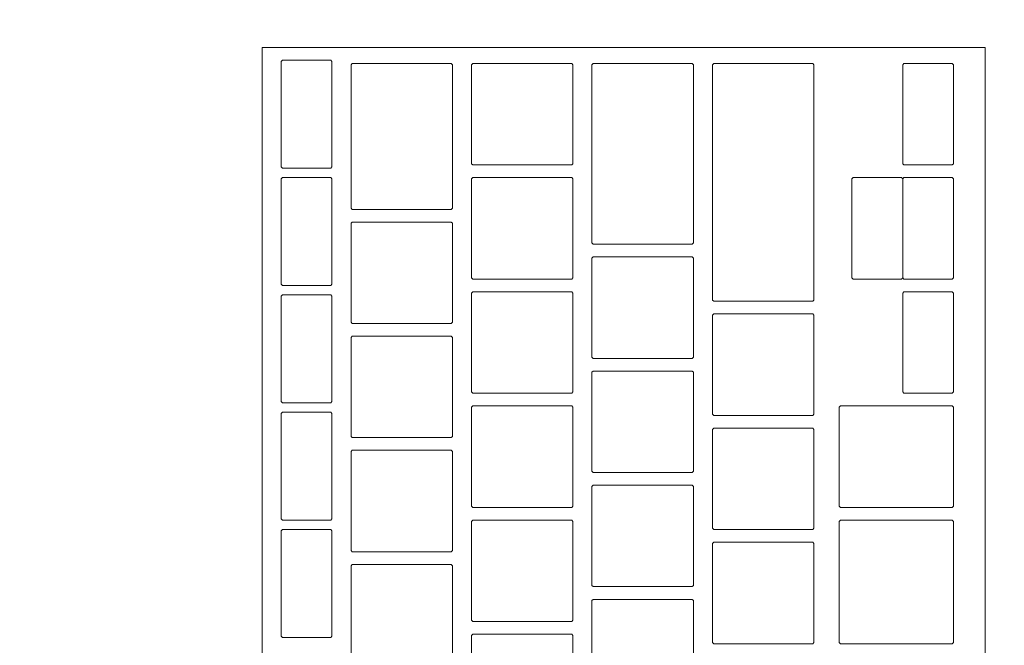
# Model space of a CAD drawing. Header units: metres. Extents: x -3.6 to 84.5, y -11 to 16.8.
# Tile 279 of 656: x 22.5517 to 22.7069, y 11.9946 to 12.0932. Entities that reach past the tile are written whole.
import ezdxf

# ---------------------------------------------------------------- set-up
doc = ezdxf.new("R2010")
doc.units = ezdxf.units.M
doc.header["$MEASUREMENT"] = 0
doc.linetypes.add('Wipeout_Contour', pattern=[1, 0, -1])
doc.layers.add('152 - Bemaßung_ Beschriftung.Ausbau', color=7, linetype='Continuous')
doc.layers.add('701 - Einrichtung.Möbel', color=7, linetype='Continuous')
doc.styles.add('ERSTELLTER_STIL_2', font='txt')
doc.dimstyles.new('ERSTELLTER_STIL__1', dxfattribs={"dimtxt": 0.1, "dimasz": 0.0532, "dimexe": 0.18, "dimexo": 0.0625, "dimgap": 0, "dimtad": 1, "dimzin": 0, "dimdsep": 46, "dimtxsty": 'ERSTELLTER_STIL_2', "dimblk": 'ARROWHEAD_2', "dimblk1": 'ARROWHEAD_2', "dimblk2": 'ARROWHEAD_2', "dimcen": 0.09, "dimse1": 1, "dimse2": 1, "dimclrd": 7, "dimclre": 7, "dimclrt": 7, "dimazin": 0, "dimtfac": 1, "dimtdec": 4, "dimtmove": 0, "dimatfit": 3, "dimfxl": 1, "dimtolj": 1, "dimtzin": 0, "dimarcsym": 0})
doc.dimstyles.new('ERSTELLTER_STIL__3', dxfattribs={"dimtxt": 0.1, "dimasz": 0.0532, "dimexe": 0.18, "dimexo": 0.0625, "dimgap": 0, "dimtad": 1, "dimtih": 1, "dimtoh": 1, "dimzin": 0, "dimdsep": 46, "dimtxsty": 'ERSTELLTER_STIL_2', "dimblk": 'ARROWHEAD_2', "dimblk1": 'ARROWHEAD_2', "dimblk2": 'ARROWHEAD_2', "dimcen": 0.09, "dimse1": 1, "dimse2": 1, "dimclrd": 7, "dimclre": 7, "dimclrt": 7, "dimazin": 0, "dimtfac": 1, "dimtdec": 4, "dimtmove": 0, "dimatfit": 3, "dimfxl": 1, "dimtolj": 1, "dimtzin": 0, "dimarcsym": 0})

# ---------------------------------------------------------------- blocks, each defined once
blk = doc.blocks.new('*D373')
at = {"layer": '152 - Bemaßung_ Beschriftung.Ausbau', "color": 7, "linetype": 'Continuous', "lineweight": 5}
for p, q in [((22.25, 15.3025), (22.25, 15.4075)), ((22.05021, 15.39), (22.00979, 15.32)), ((22.27021, 15.39), (22.22979, 15.32)), ((22.03, 15.355), (22.25, 15.355)), ((22.25, 15.355), (25.66, 15.355))]:
    blk.add_line(p, q, dxfattribs=at)
at = {"layer": '152 - Bemaßung_ Beschriftung.Ausbau', "color": 7, "lineweight": 5, "insert": (22.06411, 15.375), "char_height": 0.1, "attachment_point": 7, "style": 'ERSTELLTER_STIL_2'}
blk.add_mtext('\\A1;{\\pql;\\fArial|b0|i0|c0|p38;22}', dxfattribs=at)
blk = doc.blocks.new('ARROWHEAD_2')
at = {"color": 0, "linetype": 'Continuous', "lineweight": 0}
for p, q in [((-0.3781, -0.655), (0.3781, 0.655)), ((0, 0), (-1, 0))]:
    blk.add_line(p, q, dxfattribs=at)
blk = doc.blocks.new('*D374')
at = {"layer": '152 - Bemaßung_ Beschriftung.Ausbau', "color": 7, "linetype": 'Continuous', "lineweight": 5}
for p, q in [((25.66, 15.3025), (25.66, 15.4075)), ((22.27021, 15.39), (22.22979, 15.32)), ((25.68021, 15.39), (25.63979, 15.32)), ((22.25, 15.355), (25.66, 15.355)), ((25.66, 15.355), (25.795, 15.355))]:
    blk.add_line(p, q, dxfattribs=at)
at = {"layer": '152 - Bemaßung_ Beschriftung.Ausbau', "color": 7, "lineweight": 5, "char_height": 0.1, "attachment_point": 7, "style": 'ERSTELLTER_STIL_2'}
for s, insert in [('\\A1;{\\pql;\\fArial|b0|i0|c0|p38;13\\fArial|b0|i0|c0|p38;\\A1{\\H.66x;\\S5^  ;}}', (25.43791, 15.37329)), ('\\A1;{\\pql;\\fArial|b0|i0|c0|p38;3,41}', (23.72104, 15.375))]:
    blk.add_mtext(s, dxfattribs=dict(at, insert=insert))
blk = doc.blocks.new('*D648')
at = {"layer": '152 - Bemaßung_ Beschriftung.Ausbau', "color": 7, "linetype": 'Continuous', "lineweight": 5}
for p, q in [((-1.675, 13.455), (-1.675, 13.695)), ((-1.71, 13.47521), (-1.64, 13.43479)), ((-1.6225, 13.455), (-1.7275, 13.455)), ((-1.675, 0.245), (-1.675, 13.455)), ((-1.71, 0.26521), (-1.64, 0.22479)), ((-1.6225, 0.245), (-1.7275, 0.245)), ((-1.675, 0.005), (-1.675, 0.245))]:
    blk.add_line(p, q, dxfattribs=at)
at = {"layer": '152 - Bemaßung_ Beschriftung.Ausbau', "color": 7, "lineweight": 5, "insert": (-1.695, 6.67903), "char_height": 0.1, "attachment_point": 7, "rotation": 90, "style": 'ERSTELLTER_STIL_2'}
blk.add_mtext('\\A1;{\\pql;\\fArial|b0|i0|c0|p38;13,21}', dxfattribs=at)

msp = doc.modelspace()

# ---------------------------------------------------------------- wipeouts: each hides what was drawn before it
at = {"color": 254, "linetype": 'Wipeout_Contour', "lineweight": 0, "ltscale": 156.207288}
msp.add_wipeout([(22.25, 10.68998), (24.45, 10.68998), (24.45, 11.48998), (23.05, 11.48998), (23.05, 12.68998), (22.25, 12.68998)], dxfattribs=at).dxf.layer = '701 - Einrichtung.Möbel'

# ---------------------------------------------------------------- next in the draw order: wipeouts: each hides what was drawn before it
at = {"color": 254, "linetype": 'Wipeout_Contour', "lineweight": 0, "ltscale": 102.454602}
msp.add_wipeout([(22.70391, 11.82684), (22.70391, 12.08884), (22.58991, 12.08884), (22.58991, 11.82684)], dxfattribs=at).dxf.layer = '701 - Einrichtung.Möbel'

# ---------------------------------------------------------------- next in the draw order: linework, layer by layer
at = {"layer": '701 - Einrichtung.Möbel', "color": 7, "linetype": 'Continuous', "lineweight": 5, "flags": 128}
msp.add_lwpolyline([(22.70391, 11.82684), (22.70391, 12.08884), (22.58991, 12.08884), (22.58991, 11.82684)], close=True, dxfattribs=at)

# ---------------------------------------------------------------- next in the draw order: wipeouts: each hides what was drawn before it
at = {"color": 254, "linetype": 'Wipeout_Contour', "lineweight": 0, "ltscale": 230.203205}
msp.add_wipeout([(22.60091, 12.07834), (22.60091, 12.08664), (22.60071, 12.08684), (22.59311, 12.08684), (22.59291, 12.08664), (22.59291, 12.07004), (22.59311, 12.06984), (22.60071, 12.06984), (22.60091, 12.07004)], dxfattribs=at).dxf.layer = '701 - Einrichtung.Möbel'
at = {"color": 254, "linetype": 'Wipeout_Contour', "lineweight": 0, "ltscale": 230.311164}
msp.add_wipeout([(22.61991, 12.07484), (22.61991, 12.08614), (22.61971, 12.08634), (22.60411, 12.08634), (22.60391, 12.08614), (22.60391, 12.06354), (22.60411, 12.06334), (22.61971, 12.06334), (22.61991, 12.06354)], dxfattribs=at).dxf.layer = '701 - Einrichtung.Möbel'
at = {"color": 254, "linetype": 'Wipeout_Contour', "lineweight": 0, "ltscale": 230.476381}
msp.add_wipeout([(22.63891, 12.07834), (22.63891, 12.08614), (22.63871, 12.08634), (22.62311, 12.08634), (22.62291, 12.08614), (22.62291, 12.07054), (22.62311, 12.07034), (22.63871, 12.07034), (22.63891, 12.07054)], dxfattribs=at).dxf.layer = '701 - Einrichtung.Möbel'
at = {"color": 254, "linetype": 'Wipeout_Contour', "lineweight": 0, "ltscale": 230.601253}
msp.add_wipeout([(22.65791, 12.07209), (22.65791, 12.08614), (22.65771, 12.08634), (22.64211, 12.08634), (22.64191, 12.08614), (22.64191, 12.05804), (22.64211, 12.05784), (22.65771, 12.05784), (22.65791, 12.05804)], dxfattribs=at).dxf.layer = '701 - Einrichtung.Möbel'
at = {"color": 254, "linetype": 'Wipeout_Contour', "lineweight": 0, "ltscale": 230.733312}
msp.add_wipeout([(22.67691, 12.06759), (22.67691, 12.08614), (22.67671, 12.08634), (22.66111, 12.08634), (22.66091, 12.08614), (22.66091, 12.04904), (22.66111, 12.04884), (22.67671, 12.04884), (22.67691, 12.04904)], dxfattribs=at).dxf.layer = '701 - Einrichtung.Möbel'
at = {"color": 254, "linetype": 'Wipeout_Contour', "lineweight": 0, "ltscale": 230.980812}
msp.add_wipeout([(22.69891, 12.07834), (22.69891, 12.08614), (22.69871, 12.08634), (22.69111, 12.08634), (22.69091, 12.08614), (22.69091, 12.07054), (22.69111, 12.07034), (22.69871, 12.07034), (22.69891, 12.07054)], dxfattribs=at).dxf.layer = '701 - Einrichtung.Möbel'
at = {"color": 254, "linetype": 'Wipeout_Contour', "lineweight": 0, "ltscale": 230.124627}
msp.add_wipeout([(22.60091, 12.05984), (22.60091, 12.06814), (22.60071, 12.06834), (22.59311, 12.06834), (22.59291, 12.06814), (22.59291, 12.05154), (22.59311, 12.05134), (22.60071, 12.05134), (22.60091, 12.05154)], dxfattribs=at).dxf.layer = '701 - Einrichtung.Möbel'
at = {"color": 254, "linetype": 'Wipeout_Contour', "lineweight": 0, "ltscale": 230.400016}
msp.add_wipeout([(22.63891, 12.06034), (22.63891, 12.06814), (22.63871, 12.06834), (22.62311, 12.06834), (22.62291, 12.06814), (22.62291, 12.05254), (22.62311, 12.05234), (22.63871, 12.05234), (22.63891, 12.05254)], dxfattribs=at).dxf.layer = '701 - Einrichtung.Möbel'
at = {"color": 254, "linetype": 'Wipeout_Contour', "lineweight": 0, "ltscale": 230.904614}
msp.add_wipeout([(22.69891, 12.06034), (22.69891, 12.06814), (22.69871, 12.06834), (22.69111, 12.06834), (22.69091, 12.06814), (22.69091, 12.05254), (22.69111, 12.05234), (22.69871, 12.05234), (22.69891, 12.05254)], dxfattribs=at).dxf.layer = '701 - Einrichtung.Möbel'
at = {"color": 254, "linetype": 'Wipeout_Contour', "lineweight": 0, "ltscale": 230.219535}
msp.add_wipeout([(22.61991, 12.05334), (22.61991, 12.06114), (22.61971, 12.06134), (22.60411, 12.06134), (22.60391, 12.06114), (22.60391, 12.04554), (22.60411, 12.04534), (22.61971, 12.04534), (22.61991, 12.04554)], dxfattribs=at).dxf.layer = '701 - Einrichtung.Möbel'
at = {"color": 254, "linetype": 'Wipeout_Contour', "lineweight": 0, "ltscale": 230.497887}
msp.add_wipeout([(22.65791, 12.04784), (22.65791, 12.05564), (22.65771, 12.05584), (22.64211, 12.05584), (22.64191, 12.05564), (22.64191, 12.04004), (22.64211, 12.03984), (22.65771, 12.03984), (22.65791, 12.04004)], dxfattribs=at).dxf.layer = '701 - Einrichtung.Möbel'
at = {"color": 254, "linetype": 'Wipeout_Contour', "lineweight": 0, "ltscale": 230.32374}
msp.add_wipeout([(22.63891, 12.04234), (22.63891, 12.05014), (22.63871, 12.05034), (22.62311, 12.05034), (22.62291, 12.05014), (22.62291, 12.03454), (22.62311, 12.03434), (22.63871, 12.03434), (22.63891, 12.03454)], dxfattribs=at).dxf.layer = '701 - Einrichtung.Möbel'
at = {"color": 254, "linetype": 'Wipeout_Contour', "lineweight": 0, "ltscale": 230.828505}
msp.add_wipeout([(22.69891, 12.04234), (22.69891, 12.05014), (22.69871, 12.05034), (22.69111, 12.05034), (22.69091, 12.05014), (22.69091, 12.03454), (22.69111, 12.03434), (22.69871, 12.03434), (22.69891, 12.03454)], dxfattribs=at).dxf.layer = '701 - Einrichtung.Möbel'
at = {"color": 254, "linetype": 'Wipeout_Contour', "lineweight": 0, "ltscale": 230.046143}
msp.add_wipeout([(22.60091, 12.04134), (22.60091, 12.04964), (22.60071, 12.04984), (22.59311, 12.04984), (22.59291, 12.04964), (22.59291, 12.03304), (22.59311, 12.03284), (22.60071, 12.03284), (22.60091, 12.03304)], dxfattribs=at).dxf.layer = '701 - Einrichtung.Möbel'
at = {"color": 254, "linetype": 'Wipeout_Contour', "lineweight": 0, "ltscale": 230.610698}
msp.add_wipeout([(22.67691, 12.03884), (22.67691, 12.04664), (22.67671, 12.04684), (22.66111, 12.04684), (22.66091, 12.04664), (22.66091, 12.03104), (22.66111, 12.03084), (22.67671, 12.03084), (22.67691, 12.03104)], dxfattribs=at).dxf.layer = '701 - Einrichtung.Möbel'
at = {"color": 254, "linetype": 'Wipeout_Contour', "lineweight": 0, "ltscale": 230.143244}
msp.add_wipeout([(22.61991, 12.03534), (22.61991, 12.04314), (22.61971, 12.04334), (22.60411, 12.04334), (22.60391, 12.04314), (22.60391, 12.02754), (22.60411, 12.02734), (22.61971, 12.02734), (22.61991, 12.02754)], dxfattribs=at).dxf.layer = '701 - Einrichtung.Möbel'
at = {"color": 254, "linetype": 'Wipeout_Contour', "lineweight": 0, "ltscale": 230.421723}
msp.add_wipeout([(22.65791, 12.02984), (22.65791, 12.03764), (22.65771, 12.03784), (22.64211, 12.03784), (22.64191, 12.03764), (22.64191, 12.02204), (22.64211, 12.02184), (22.65771, 12.02184), (22.65791, 12.02204)], dxfattribs=at).dxf.layer = '701 - Einrichtung.Möbel'
at = {"color": 254, "linetype": 'Wipeout_Contour', "lineweight": 0, "ltscale": 229.967753}
msp.add_wipeout([(22.60091, 12.02284), (22.60091, 12.03114), (22.60071, 12.03134), (22.59311, 12.03134), (22.59291, 12.03114), (22.59291, 12.01454), (22.59311, 12.01434), (22.60071, 12.01434), (22.60091, 12.01454)], dxfattribs=at).dxf.layer = '701 - Einrichtung.Möbel'
at = {"color": 254, "linetype": 'Wipeout_Contour', "lineweight": 0, "ltscale": 230.247552}
msp.add_wipeout([(22.63891, 12.02434), (22.63891, 12.03214), (22.63871, 12.03234), (22.62311, 12.03234), (22.62291, 12.03214), (22.62291, 12.01654), (22.62311, 12.01634), (22.63871, 12.01634), (22.63891, 12.01654)], dxfattribs=at).dxf.layer = '701 - Einrichtung.Möbel'
at = {"color": 254, "linetype": 'Wipeout_Contour', "lineweight": 0, "ltscale": 230.71713}
msp.add_wipeout([(22.69891, 12.02434), (22.69891, 12.03214), (22.69871, 12.03234), (22.68111, 12.03234), (22.68091, 12.03214), (22.68091, 12.01654), (22.68111, 12.01634), (22.69871, 12.01634), (22.69891, 12.01654)], dxfattribs=at).dxf.layer = '701 - Einrichtung.Möbel'
at = {"color": 254, "linetype": 'Wipeout_Contour', "lineweight": 0, "ltscale": 230.534627}
msp.add_wipeout([(22.67691, 12.02084), (22.67691, 12.02864), (22.67671, 12.02884), (22.66111, 12.02884), (22.66091, 12.02864), (22.66091, 12.01304), (22.66111, 12.01284), (22.67671, 12.01284), (22.67691, 12.01304)], dxfattribs=at).dxf.layer = '701 - Einrichtung.Möbel'
at = {"color": 254, "linetype": 'Wipeout_Contour', "lineweight": 0, "ltscale": 230.067041}
msp.add_wipeout([(22.61991, 12.01734), (22.61991, 12.02514), (22.61971, 12.02534), (22.60411, 12.02534), (22.60391, 12.02514), (22.60391, 12.00954), (22.60411, 12.00934), (22.61971, 12.00934), (22.61991, 12.00954)], dxfattribs=at).dxf.layer = '701 - Einrichtung.Möbel'
at = {"color": 254, "linetype": 'Wipeout_Contour', "lineweight": 0, "ltscale": 230.345647}
msp.add_wipeout([(22.65791, 12.01184), (22.65791, 12.01964), (22.65771, 12.01984), (22.64211, 12.01984), (22.64191, 12.01964), (22.64191, 12.00404), (22.64211, 12.00384), (22.65771, 12.00384), (22.65791, 12.00404)], dxfattribs=at).dxf.layer = '701 - Einrichtung.Möbel'
at = {"color": 254, "linetype": 'Wipeout_Contour', "lineweight": 0, "ltscale": 230.171454}
msp.add_wipeout([(22.63891, 12.00634), (22.63891, 12.01414), (22.63871, 12.01434), (22.62311, 12.01434), (22.62291, 12.01414), (22.62291, 11.99854), (22.62311, 11.99834), (22.63871, 11.99834), (22.63891, 11.99854)], dxfattribs=at).dxf.layer = '701 - Einrichtung.Möbel'
at = {"color": 254, "linetype": 'Wipeout_Contour', "lineweight": 0, "ltscale": 230.634022}
msp.add_wipeout([(22.69891, 12.00459), (22.69891, 12.01414), (22.69871, 12.01434), (22.68111, 12.01434), (22.68091, 12.01414), (22.68091, 11.99504), (22.68111, 11.99484), (22.69871, 11.99484), (22.69891, 11.99504)], dxfattribs=at).dxf.layer = '701 - Einrichtung.Möbel'
at = {"color": 254, "linetype": 'Wipeout_Contour', "lineweight": 0, "ltscale": 229.889457}
msp.add_wipeout([(22.60091, 12.00434), (22.60091, 12.01264), (22.60071, 12.01284), (22.59311, 12.01284), (22.59291, 12.01264), (22.59291, 11.99604), (22.59311, 11.99584), (22.60071, 11.99584), (22.60091, 11.99604)], dxfattribs=at).dxf.layer = '701 - Einrichtung.Möbel'
at = {"color": 254, "linetype": 'Wipeout_Contour', "lineweight": 0, "ltscale": 230.458646}
msp.add_wipeout([(22.67691, 12.00284), (22.67691, 12.01064), (22.67671, 12.01084), (22.66111, 12.01084), (22.66091, 12.01064), (22.66091, 11.99504), (22.66111, 11.99484), (22.67671, 11.99484), (22.67691, 11.99504)], dxfattribs=at).dxf.layer = '701 - Einrichtung.Möbel'
at = {"color": 254, "linetype": 'Wipeout_Contour', "lineweight": 0, "ltscale": 229.990927}
msp.add_wipeout([(22.61991, 11.99934), (22.61991, 12.00714), (22.61971, 12.00734), (22.60411, 12.00734), (22.60391, 12.00714), (22.60391, 11.99154), (22.60411, 11.99134), (22.61971, 11.99134), (22.61991, 11.99154)], dxfattribs=at).dxf.layer = '701 - Einrichtung.Möbel'
at = {"color": 254, "linetype": 'Wipeout_Contour', "lineweight": 0, "ltscale": 230.26966}
msp.add_wipeout([(22.65791, 11.99384), (22.65791, 12.00164), (22.65771, 12.00184), (22.64211, 12.00184), (22.64191, 12.00164), (22.64191, 11.98604), (22.64211, 11.98584), (22.65771, 11.98584), (22.65791, 11.98604)], dxfattribs=at).dxf.layer = '701 - Einrichtung.Möbel'
at = {"color": 254, "linetype": 'Wipeout_Contour', "lineweight": 0, "ltscale": 230.095444}
msp.add_wipeout([(22.63891, 11.98834), (22.63891, 11.99614), (22.63871, 11.99634), (22.62311, 11.99634), (22.62291, 11.99614), (22.62291, 11.98054), (22.62311, 11.98034), (22.63871, 11.98034), (22.63891, 11.98054)], dxfattribs=at).dxf.layer = '701 - Einrichtung.Möbel'

# ---------------------------------------------------------------- next in the draw order: linework, layer by layer
at = {"layer": '701 - Einrichtung.Möbel', "color": 7, "linetype": 'Continuous', "lineweight": 5, "flags": 128}
for points in [[(22.60091, 12.07834), (22.60091, 12.08664), (22.60071, 12.08684), (22.59311, 12.08684), (22.59291, 12.08664), (22.59291, 12.07004), (22.59311, 12.06984), (22.60071, 12.06984), (22.60091, 12.07004)], [(22.61991, 12.07484), (22.61991, 12.08614), (22.61971, 12.08634), (22.60411, 12.08634), (22.60391, 12.08614), (22.60391, 12.06354), (22.60411, 12.06334), (22.61971, 12.06334), (22.61991, 12.06354)], [(22.63891, 12.07834), (22.63891, 12.08614), (22.63871, 12.08634), (22.62311, 12.08634), (22.62291, 12.08614), (22.62291, 12.07054), (22.62311, 12.07034), (22.63871, 12.07034), (22.63891, 12.07054)], [(22.65791, 12.07209), (22.65791, 12.08614), (22.65771, 12.08634), (22.64211, 12.08634), (22.64191, 12.08614), (22.64191, 12.05804), (22.64211, 12.05784), (22.65771, 12.05784), (22.65791, 12.05804)], [(22.67691, 12.06759), (22.67691, 12.08614), (22.67671, 12.08634), (22.66111, 12.08634), (22.66091, 12.08614), (22.66091, 12.04904), (22.66111, 12.04884), (22.67671, 12.04884), (22.67691, 12.04904)], [(22.69891, 12.07834), (22.69891, 12.08614), (22.69871, 12.08634), (22.69111, 12.08634), (22.69091, 12.08614), (22.69091, 12.07054), (22.69111, 12.07034), (22.69871, 12.07034), (22.69891, 12.07054)], [(22.60091, 12.05984), (22.60091, 12.06814), (22.60071, 12.06834), (22.59311, 12.06834), (22.59291, 12.06814), (22.59291, 12.05154), (22.59311, 12.05134), (22.60071, 12.05134), (22.60091, 12.05154)], [(22.63891, 12.06034), (22.63891, 12.06814), (22.63871, 12.06834), (22.62311, 12.06834), (22.62291, 12.06814), (22.62291, 12.05254), (22.62311, 12.05234), (22.63871, 12.05234), (22.63891, 12.05254)], [(22.69891, 12.06034), (22.69891, 12.06814), (22.69871, 12.06834), (22.69111, 12.06834), (22.69091, 12.06814), (22.69091, 12.05254), (22.69111, 12.05234), (22.69871, 12.05234), (22.69891, 12.05254)], [(22.61991, 12.05334), (22.61991, 12.06114), (22.61971, 12.06134), (22.60411, 12.06134), (22.60391, 12.06114), (22.60391, 12.04554), (22.60411, 12.04534), (22.61971, 12.04534), (22.61991, 12.04554)], [(22.65791, 12.04784), (22.65791, 12.05564), (22.65771, 12.05584), (22.64211, 12.05584), (22.64191, 12.05564), (22.64191, 12.04004), (22.64211, 12.03984), (22.65771, 12.03984), (22.65791, 12.04004)], [(22.63891, 12.04234), (22.63891, 12.05014), (22.63871, 12.05034), (22.62311, 12.05034), (22.62291, 12.05014), (22.62291, 12.03454), (22.62311, 12.03434), (22.63871, 12.03434), (22.63891, 12.03454)], [(22.69891, 12.04234), (22.69891, 12.05014), (22.69871, 12.05034), (22.69111, 12.05034), (22.69091, 12.05014), (22.69091, 12.03454), (22.69111, 12.03434), (22.69871, 12.03434), (22.69891, 12.03454)], [(22.60091, 12.04134), (22.60091, 12.04964), (22.60071, 12.04984), (22.59311, 12.04984), (22.59291, 12.04964), (22.59291, 12.03304), (22.59311, 12.03284), (22.60071, 12.03284), (22.60091, 12.03304)], [(22.67691, 12.03884), (22.67691, 12.04664), (22.67671, 12.04684), (22.66111, 12.04684), (22.66091, 12.04664), (22.66091, 12.03104), (22.66111, 12.03084), (22.67671, 12.03084), (22.67691, 12.03104)], [(22.61991, 12.03534), (22.61991, 12.04314), (22.61971, 12.04334), (22.60411, 12.04334), (22.60391, 12.04314), (22.60391, 12.02754), (22.60411, 12.02734), (22.61971, 12.02734), (22.61991, 12.02754)], [(22.65791, 12.02984), (22.65791, 12.03764), (22.65771, 12.03784), (22.64211, 12.03784), (22.64191, 12.03764), (22.64191, 12.02204), (22.64211, 12.02184), (22.65771, 12.02184), (22.65791, 12.02204)], [(22.60091, 12.02284), (22.60091, 12.03114), (22.60071, 12.03134), (22.59311, 12.03134), (22.59291, 12.03114), (22.59291, 12.01454), (22.59311, 12.01434), (22.60071, 12.01434), (22.60091, 12.01454)], [(22.63891, 12.02434), (22.63891, 12.03214), (22.63871, 12.03234), (22.62311, 12.03234), (22.62291, 12.03214), (22.62291, 12.01654), (22.62311, 12.01634), (22.63871, 12.01634), (22.63891, 12.01654)], [(22.69891, 12.02434), (22.69891, 12.03214), (22.69871, 12.03234), (22.68111, 12.03234), (22.68091, 12.03214), (22.68091, 12.01654), (22.68111, 12.01634), (22.69871, 12.01634), (22.69891, 12.01654)], [(22.67691, 12.02084), (22.67691, 12.02864), (22.67671, 12.02884), (22.66111, 12.02884), (22.66091, 12.02864), (22.66091, 12.01304), (22.66111, 12.01284), (22.67671, 12.01284), (22.67691, 12.01304)], [(22.61991, 12.01734), (22.61991, 12.02514), (22.61971, 12.02534), (22.60411, 12.02534), (22.60391, 12.02514), (22.60391, 12.00954), (22.60411, 12.00934), (22.61971, 12.00934), (22.61991, 12.00954)], [(22.65791, 12.01184), (22.65791, 12.01964), (22.65771, 12.01984), (22.64211, 12.01984), (22.64191, 12.01964), (22.64191, 12.00404), (22.64211, 12.00384), (22.65771, 12.00384), (22.65791, 12.00404)], [(22.63891, 12.00634), (22.63891, 12.01414), (22.63871, 12.01434), (22.62311, 12.01434), (22.62291, 12.01414), (22.62291, 11.99854), (22.62311, 11.99834), (22.63871, 11.99834), (22.63891, 11.99854)], [(22.69891, 12.00459), (22.69891, 12.01414), (22.69871, 12.01434), (22.68111, 12.01434), (22.68091, 12.01414), (22.68091, 11.99504), (22.68111, 11.99484), (22.69871, 11.99484), (22.69891, 11.99504)], [(22.60091, 12.00434), (22.60091, 12.01264), (22.60071, 12.01284), (22.59311, 12.01284), (22.59291, 12.01264), (22.59291, 11.99604), (22.59311, 11.99584), (22.60071, 11.99584), (22.60091, 11.99604)], [(22.67691, 12.00284), (22.67691, 12.01064), (22.67671, 12.01084), (22.66111, 12.01084), (22.66091, 12.01064), (22.66091, 11.99504), (22.66111, 11.99484), (22.67671, 11.99484), (22.67691, 11.99504)], [(22.61991, 11.99934), (22.61991, 12.00714), (22.61971, 12.00734), (22.60411, 12.00734), (22.60391, 12.00714), (22.60391, 11.99154), (22.60411, 11.99134), (22.61971, 11.99134), (22.61991, 11.99154)], [(22.65791, 11.99384), (22.65791, 12.00164), (22.65771, 12.00184), (22.64211, 12.00184), (22.64191, 12.00164), (22.64191, 11.98604), (22.64211, 11.98584), (22.65771, 11.98584), (22.65791, 11.98604)], [(22.63891, 11.98834), (22.63891, 11.99614), (22.63871, 11.99634), (22.62311, 11.99634), (22.62291, 11.99614), (22.62291, 11.98054), (22.62311, 11.98034), (22.63871, 11.98034), (22.63891, 11.98054)]]:
    msp.add_lwpolyline(points, close=True, dxfattribs=at)

# ---------------------------------------------------------------- next in the draw order: wipeouts: each hides what was drawn before it
at = {"color": 254, "linetype": 'Wipeout_Contour', "lineweight": 0, "ltscale": 230.841082}
msp.add_wipeout([(22.69091, 12.06034), (22.69091, 12.06814), (22.69071, 12.06834), (22.68311, 12.06834), (22.68291, 12.06814), (22.68291, 12.05254), (22.68311, 12.05234), (22.69071, 12.05234), (22.69091, 12.05254)], dxfattribs=at).dxf.layer = '701 - Einrichtung.Möbel'

# ---------------------------------------------------------------- next in the draw order: linework, layer by layer
at = {"layer": '701 - Einrichtung.Möbel', "color": 7, "linetype": 'Continuous', "lineweight": 5, "flags": 128}
msp.add_lwpolyline([(22.69091, 12.06034), (22.69091, 12.06814), (22.69071, 12.06834), (22.68311, 12.06834), (22.68291, 12.06814), (22.68291, 12.05254), (22.68311, 12.05234), (22.69071, 12.05234), (22.69091, 12.05254)], close=True, dxfattribs=at)

# ---------------------------------------------------------------- next in the draw order: dimensions: what is measured, and where the dimension line sits
at = {"layer": '152 - Bemaßung_ Beschriftung.Ausbau', "color": 7, "linetype": 'Continuous', "lineweight": 5}
for base, p1, p2, picture, middle in [((25.66, 15.355), (22.25, 10.60999), (25.66, 10.73156), '*D374', (23.85093, 15.425)), ((22.25, 15.355), (22.03, 10.60999), (22.25, 10.60999), '*D373', (22.14035, 15.425))]:
    dim = msp.add_linear_dim(base=base, p1=p1, p2=p2, dimstyle='ERSTELLTER_STIL__3', dxfattribs=at)
    dim.commit()
    dim.dimension.update_dxf_attribs({"geometry": picture, "text_midpoint": middle, "dimtype": 160})
dim = msp.add_linear_dim(base=(-1.675, 13.455), p1=(22.1775, 0.245), p2=(31.13001, 13.455), angle=90, dimstyle='ERSTELLTER_STIL__1', dxfattribs=at)
dim.commit()
dim.dimension.update_dxf_attribs({"geometry": '*D648', "text_midpoint": (-1.745, 6.84703), "dimtype": 160, "text_rotation": 90})

doc.saveas('drawing.dxf')
